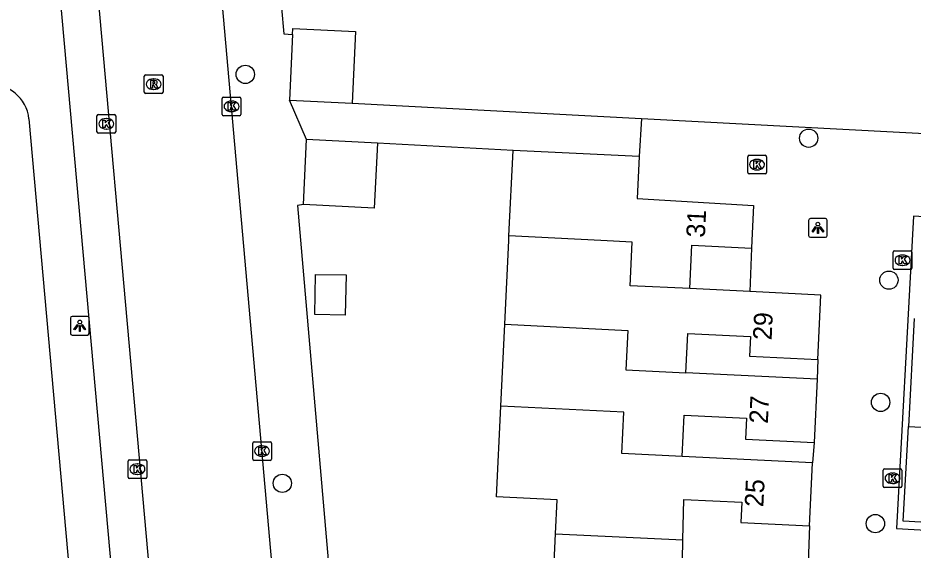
# Model space of a CAD drawing. Extents: x 162990 to 165007, y 383433 to 384336.
# Drawn here: x 164326.35 to 164374.22, y 383733.45 to 383761.91 of the extents above; entities that cross this region are included whole.
import ezdxf

# ---------------------------------------------------------------- set-up
doc = ezdxf.new("R2010")
doc.units = 0
for name, color, linetype in [('IMGEO_Boom', 7, 'Continuous'), ('IMGEO_Kolk', 7, 'Continuous'), ('IMGEO_Lichtpunt', 7, 'Continuous'), ('IMGEO_Muur', 7, 'Continuous'), ('IMGEO_Pand', 7, 'Continuous'), ('IMGEO_Pand_nummerreeks', 7, 'Continuous'), ('IMGEO_Rijbaan_lokaal_open', 7, 'Continuous'), ('IMGEO_Rioolput', 7, 'Continuous'), ('IMGEO_Voetpad_open', 7, 'Continuous')]:
    doc.layers.add(name, color=color, linetype=linetype)

msp = doc.modelspace()

# ---------------------------------------------------------------- linework, layer by layer
at = {"layer": 'IMGEO_Boom'}
for centre in [(164338.509, 383758.886), (164368.635, 383755.473), (164372.924, 383747.883), (164372.48, 383741.345), (164340.491, 383737.019), (164372.203, 383734.864)]:
    msp.add_circle(centre, 0.489, dxfattribs=at)
at = {"layer": 'IMGEO_Kolk'}
for p, q in [((164337.275, 383756.75), (164337.275, 383757.602)), ((164337.35, 383757.676), (164338.202, 383757.676)), ((164338.276, 383757.602), (164338.276, 383756.75)), ((164337.763, 383757.456), (164337.788, 383757.456)), ((164330.578, 383755.817), (164330.578, 383756.669)), ((164330.653, 383756.743), (164331.505, 383756.743)), ((164331.579, 383756.669), (164331.579, 383755.817)), ((164338.202, 383756.676), (164337.35, 383756.676)), ((164337.786, 383756.896), (164337.761, 383756.896)), ((164331.066, 383756.523), (164331.091, 383756.523)), ((164331.505, 383755.743), (164330.653, 383755.743)), ((164331.089, 383755.963), (164331.064, 383755.963)), ((164365.375, 383753.634), (164365.375, 383754.486)), ((164365.45, 383754.56), (164366.302, 383754.56)), ((164365.863, 383754.34), (164365.888, 383754.34)), ((164366.376, 383754.486), (164366.376, 383753.634)), ((164365.886, 383753.78), (164365.861, 383753.78)), ((164366.302, 383753.56), (164365.45, 383753.56)), ((164373.151, 383748.522), (164373.151, 383749.374)), ((164373.226, 383749.448), (164374.078, 383749.448)), ((164373.639, 383749.228), (164373.664, 383749.228)), ((164374.152, 383749.374), (164374.152, 383748.522)), ((164373.662, 383748.668), (164373.637, 383748.668)), ((164374.078, 383748.448), (164373.226, 383748.448)), ((164338.906, 383738.318), (164338.906, 383739.17)), ((164338.981, 383739.244), (164339.833, 383739.244)), ((164339.394, 383739.024), (164339.419, 383739.024)), ((164339.907, 383739.17), (164339.907, 383738.318)), ((164339.417, 383738.464), (164339.392, 383738.464)), ((164332.244, 383737.347), (164332.244, 383738.199)), ((164332.319, 383738.273), (164333.171, 383738.273)), ((164332.732, 383738.053), (164332.757, 383738.053)), ((164333.245, 383738.199), (164333.245, 383737.347)), ((164339.833, 383738.244), (164338.981, 383738.244)), ((164332.755, 383737.493), (164332.73, 383737.493)), ((164372.619, 383736.862), (164372.619, 383737.714)), ((164372.694, 383737.788), (164373.546, 383737.788)), ((164373.107, 383737.568), (164373.132, 383737.568)), ((164373.62, 383737.714), (164373.62, 383736.862)), ((164333.171, 383737.273), (164332.319, 383737.273)), ((164373.13, 383737.008), (164373.105, 383737.008)), ((164373.546, 383736.788), (164372.694, 383736.788))]:
    msp.add_line(p, q, dxfattribs=at)
for points in [[(164337.275, 383756.75), (164337.275, 383757.602)], [(164337.35, 383757.676), (164338.202, 383757.676)], [(164338.276, 383757.602), (164338.276, 383756.75)], [(164337.596, 383757.376), (164337.719, 383757.376), (164337.719, 383757.225), (164337.849, 383757.376), (164338.013, 383757.376), (164337.867, 383757.225), (164338.02, 383756.976), (164337.868, 383756.976), (164337.783, 383757.14), (164337.719, 383757.073), (164337.719, 383756.976), (164337.596, 383756.976), (164337.596, 383757.376)], [(164330.578, 383755.817), (164330.578, 383756.669)], [(164330.653, 383756.743), (164331.505, 383756.743)], [(164331.579, 383756.669), (164331.579, 383755.817)], [(164338.202, 383756.676), (164337.35, 383756.676)], [(164330.899, 383756.443), (164331.022, 383756.443), (164331.022, 383756.292), (164331.152, 383756.443), (164331.316, 383756.443), (164331.17, 383756.292), (164331.323, 383756.043), (164331.171, 383756.043), (164331.086, 383756.207), (164331.022, 383756.14), (164331.022, 383756.043), (164330.899, 383756.043), (164330.899, 383756.443)], [(164331.505, 383755.743), (164330.653, 383755.743)], [(164365.375, 383753.634), (164365.375, 383754.486)], [(164365.45, 383754.56), (164366.302, 383754.56)], [(164365.696, 383754.26), (164365.819, 383754.26), (164365.819, 383754.109), (164365.949, 383754.26), (164366.113, 383754.26), (164365.967, 383754.109), (164366.12, 383753.86), (164365.968, 383753.86), (164365.883, 383754.024), (164365.819, 383753.957), (164365.819, 383753.86), (164365.696, 383753.86), (164365.696, 383754.26)], [(164366.376, 383754.486), (164366.376, 383753.634)], [(164366.302, 383753.56), (164365.45, 383753.56)], [(164373.151, 383748.522), (164373.151, 383749.374)], [(164373.226, 383749.448), (164374.078, 383749.448)], [(164373.472, 383749.148), (164373.595, 383749.148), (164373.595, 383748.997), (164373.725, 383749.148), (164373.889, 383749.148), (164373.743, 383748.997), (164373.896, 383748.748), (164373.744, 383748.748), (164373.659, 383748.912), (164373.595, 383748.845), (164373.595, 383748.748), (164373.472, 383748.748), (164373.472, 383749.148)], [(164374.152, 383749.374), (164374.152, 383748.522)], [(164374.078, 383748.448), (164373.226, 383748.448)], [(164338.906, 383738.318), (164338.906, 383739.17)], [(164338.981, 383739.244), (164339.833, 383739.244)], [(164339.227, 383738.944), (164339.35, 383738.944), (164339.35, 383738.793), (164339.48, 383738.944), (164339.644, 383738.944), (164339.498, 383738.793), (164339.651, 383738.544), (164339.499, 383738.544), (164339.414, 383738.708), (164339.35, 383738.641), (164339.35, 383738.544), (164339.227, 383738.544), (164339.227, 383738.944)], [(164339.907, 383739.17), (164339.907, 383738.318)], [(164332.244, 383737.347), (164332.244, 383738.199)], [(164332.319, 383738.273), (164333.171, 383738.273)], [(164332.565, 383737.973), (164332.688, 383737.973), (164332.688, 383737.822), (164332.818, 383737.973), (164332.982, 383737.973), (164332.836, 383737.822), (164332.989, 383737.573), (164332.837, 383737.573), (164332.752, 383737.737), (164332.688, 383737.67), (164332.688, 383737.573), (164332.565, 383737.573), (164332.565, 383737.973)], [(164333.245, 383738.199), (164333.245, 383737.347)], [(164339.833, 383738.244), (164338.981, 383738.244)], [(164372.619, 383736.862), (164372.619, 383737.714)], [(164372.694, 383737.788), (164373.546, 383737.788)], [(164372.94, 383737.488), (164373.063, 383737.488), (164373.063, 383737.337), (164373.193, 383737.488), (164373.357, 383737.488), (164373.211, 383737.337), (164373.364, 383737.088), (164373.212, 383737.088), (164373.127, 383737.252), (164373.063, 383737.185), (164373.063, 383737.088), (164372.94, 383737.088), (164372.94, 383737.488)], [(164373.62, 383737.714), (164373.62, 383736.862)], [(164333.171, 383737.273), (164332.319, 383737.273)], [(164373.546, 383736.788), (164372.694, 383736.788)]]:
    msp.add_lwpolyline(points, dxfattribs=at)
for centre, start, end in [((164337.352, 383757.6), 91.552, 178.448), ((164337.352, 383757.6), 91.552, 178.448), ((164338.2, 383757.6), 1.552, 88.448), ((164338.2, 383757.6), 1.552, 88.448), ((164330.655, 383756.667), 91.552, 178.448), ((164330.655, 383756.667), 91.552, 178.448), ((164331.503, 383756.667), 1.552, 88.448), ((164331.503, 383756.667), 1.552, 88.448), ((164337.352, 383756.752), 181.552, 268.448), ((164337.352, 383756.752), 181.552, 268.448), ((164338.2, 383756.752), 271.552, 358.448), ((164338.2, 383756.752), 271.552, 358.448), ((164330.655, 383755.819), 181.552, 268.448), ((164330.655, 383755.819), 181.552, 268.448), ((164331.503, 383755.819), 271.552, 358.448), ((164331.503, 383755.819), 271.552, 358.448), ((164365.452, 383754.484), 91.552, 178.448), ((164365.452, 383754.484), 91.552, 178.448), ((164366.3, 383754.484), 1.552, 88.448), ((164366.3, 383754.484), 1.552, 88.448), ((164365.452, 383753.636), 181.552, 268.448), ((164365.452, 383753.636), 181.552, 268.448), ((164366.3, 383753.636), 271.552, 358.448), ((164366.3, 383753.636), 271.552, 358.448), ((164373.228, 383749.372), 91.552, 178.448), ((164373.228, 383749.372), 91.552, 178.448), ((164374.076, 383749.372), 1.552, 88.448), ((164374.076, 383749.372), 1.552, 88.448), ((164373.228, 383748.524), 181.552, 268.448), ((164373.228, 383748.524), 181.552, 268.448), ((164374.076, 383748.524), 271.552, 358.448), ((164374.076, 383748.524), 271.552, 358.448), ((164338.983, 383739.168), 91.552, 178.448), ((164338.983, 383739.168), 91.552, 178.448), ((164339.831, 383739.168), 1.552, 88.448), ((164339.831, 383739.168), 1.552, 88.448), ((164332.321, 383738.197), 91.552, 178.448), ((164332.321, 383738.197), 91.552, 178.448), ((164333.169, 383738.197), 1.552, 88.448), ((164333.169, 383738.197), 1.552, 88.448), ((164338.983, 383738.32), 181.552, 268.448), ((164338.983, 383738.32), 181.552, 268.448), ((164339.831, 383738.32), 271.552, 358.448), ((164339.831, 383738.32), 271.552, 358.448), ((164372.696, 383737.712), 91.552, 178.448), ((164372.696, 383737.712), 91.552, 178.448), ((164373.544, 383737.712), 1.552, 88.448), ((164373.544, 383737.712), 1.552, 88.448), ((164332.321, 383737.349), 181.552, 268.448), ((164332.321, 383737.349), 181.552, 268.448), ((164333.169, 383737.349), 271.552, 358.448), ((164333.169, 383737.349), 271.552, 358.448), ((164372.696, 383736.864), 181.552, 268.448), ((164372.696, 383736.864), 181.552, 268.448), ((164373.544, 383736.864), 271.552, 358.448), ((164373.544, 383736.864), 271.552, 358.448)]:
    msp.add_arc(centre, 0.0765, start, end, dxfattribs=at)
for centre, major_axis, ratio, start_param, end_param in [((164337.762, 383757.176), (-0.387, 0.002), 0.722429, 4.712389, 7.853982), ((164337.787, 383757.176), (-0.39, 0.002), 0.717154, 1.570796, 4.712389), ((164331.065, 383756.243), (-0.387, 0.002), 0.722429, 4.712389, 7.853982), ((164331.09, 383756.243), (-0.39, 0.002), 0.717154, 1.570796, 4.712389), ((164365.862, 383754.06), (-0.387, 0.002), 0.722429, 4.712389, 7.853982), ((164365.887, 383754.06), (-0.39, 0.002), 0.717154, 1.570796, 4.712389), ((164373.638, 383748.948), (-0.387, 0.002), 0.722429, 4.712389, 7.853982), ((164373.663, 383748.948), (-0.39, 0.002), 0.717154, 1.570796, 4.712389), ((164339.393, 383738.744), (-0.387, 0.002), 0.722429, 4.712389, 7.853982), ((164339.418, 383738.744), (-0.39, 0.002), 0.717154, 1.570796, 4.712389), ((164332.731, 383737.773), (-0.387, 0.002), 0.722429, 4.712389, 7.853982), ((164332.756, 383737.773), (-0.39, 0.002), 0.717154, 1.570796, 4.712389), ((164373.106, 383737.288), (-0.387, 0.002), 0.722429, 4.712389, 7.853982), ((164373.131, 383737.288), (-0.39, 0.002), 0.717154, 1.570796, 4.712389)]:
    msp.add_ellipse(centre, major_axis=major_axis, ratio=ratio, start_param=start_param, end_param=end_param, dxfattribs=at)
at = {"layer": 'IMGEO_Lichtpunt'}
for p, q in [((164368.631, 383751.081), (164368.631, 383750.274)), ((164368.631, 383751.081), (164368.631, 383750.274)), ((164369.533, 383751.176), (164368.725, 383751.176)), ((164369.533, 383751.176), (164368.725, 383751.176)), ((164369.627, 383750.274), (164369.627, 383751.081)), ((164369.627, 383750.274), (164369.627, 383751.081)), ((164368.725, 383750.18), (164369.533, 383750.18)), ((164368.725, 383750.18), (164369.533, 383750.18)), ((164329.162, 383745.846), (164329.162, 383745.039)), ((164329.162, 383745.846), (164329.162, 383745.039)), ((164330.064, 383745.941), (164329.256, 383745.941)), ((164330.064, 383745.941), (164329.256, 383745.941)), ((164330.158, 383745.039), (164330.158, 383745.846)), ((164330.158, 383745.039), (164330.158, 383745.846)), ((164329.256, 383744.945), (164330.064, 383744.945)), ((164329.256, 383744.945), (164330.064, 383744.945))]:
    msp.add_line(p, q, dxfattribs=at)
for points in [[(164369.005, 383750.745), (164369.044, 383750.717), (164368.856, 383750.455), (164368.818, 383750.482), (164369.005, 383750.745)], [(164369.107, 383750.697), (164369.154, 383750.697), (164369.154, 383750.375), (164369.107, 383750.375), (164369.107, 383750.697)], [(164369.217, 383750.717), (164369.255, 383750.744), (164369.442, 383750.482), (164369.403, 383750.454), (164369.217, 383750.717)], [(164329.536, 383745.51), (164329.575, 383745.482), (164329.387, 383745.22), (164329.349, 383745.247), (164329.536, 383745.51)], [(164329.638, 383745.462), (164329.685, 383745.462), (164329.685, 383745.14), (164329.638, 383745.14), (164329.638, 383745.462)], [(164329.748, 383745.482), (164329.786, 383745.509), (164329.973, 383745.247), (164329.934, 383745.219), (164329.748, 383745.482)]]:
    msp.add_lwpolyline(points, dxfattribs=at)
for centre in [(164369.13, 383750.879), (164329.661, 383745.644)]:
    msp.add_circle(centre, 0.0994, dxfattribs=at)
for centre, start, end in [((164368.725, 383751.081), 90, 180), ((164368.725, 383751.081), 90, 180), ((164369.533, 383751.081), 0, 90), ((164369.533, 383751.081), 0, 90), ((164368.725, 383750.274), 180, 270), ((164368.725, 383750.274), 180, 270), ((164369.533, 383750.274), 270, 0), ((164369.533, 383750.274), 270, 360), ((164329.256, 383745.846), 90, 180), ((164329.256, 383745.846), 90, 180), ((164330.064, 383745.846), 0, 90), ((164330.064, 383745.846), 0, 90), ((164329.256, 383745.039), 180, 270), ((164329.256, 383745.039), 180, 270), ((164330.064, 383745.039), 270, 0), ((164330.064, 383745.039), 270, 360)]:
    msp.add_arc(centre, 0.0946, start, end, dxfattribs=at)
at = {"layer": 'IMGEO_Muur'}
for points in [[(164375.943, 383751.205), (164374.233, 383751.301), (164374.163, 383750), (164373.331, 383734.608), (164380.268, 383734.219), (164380.258, 383734.614)], [(164374.284, 383745.828), (164373.97, 383740.056)], [(164380.258, 383734.614), (164373.696, 383734.999), (164373.97, 383740.056)]]:
    msp.add_lwpolyline(points, dxfattribs=at)
at = {"layer": 'IMGEO_Pand'}
for points in [[(164341.041, 383761.02), (164340.874, 383757.516)], [(164341.041, 383761.02), (164341.057, 383761.347), (164344.41, 383761.187), (164344.227, 383757.356)], [(164340.874, 383757.516), (164344.227, 383757.356)], [(164341.617, 383751.922), (164341.783, 383755.397)], [(164345.575, 383755.216), (164345.409, 383751.741), (164341.617, 383751.922)], [(164345.575, 383755.216), (164341.783, 383755.397)], [(164352.607, 383750.247), (164352.827, 383754.815)], [(164359.563, 383754.492), (164352.827, 383754.815)], [(164359.563, 383754.492), (164359.456, 383752.25), (164365.688, 383751.882), (164365.601, 383750), (164365.582, 383749.597)], [(164352.379, 383745.523), (164352.595, 383750), (164352.607, 383750.247)], [(164362.281, 383747.429), (164359.083, 383747.587), (164359.195, 383749.916), (164357.523, 383750), (164352.607, 383750.247)], [(164362.281, 383747.429), (164362.394, 383749.756), (164365.582, 383749.597)], [(164342.22, 383746.04), (164342.27, 383748.183), (164343.9, 383748.167), (164343.85, 383746.002), (164342.22, 383746.04)], [(164365.481, 383747.273), (164362.281, 383747.429)], [(164369.124, 383743.634), (164369.292, 383747.087), (164365.481, 383747.273)], [(164352.169, 383741.15), (164352.379, 383745.523)], [(164352.379, 383745.523), (164358.968, 383745.198), (164358.866, 383743.081), (164362.075, 383742.926)], [(164362.075, 383742.926), (164362.178, 383745.038), (164365.528, 383744.875), (164365.476, 383743.811), (164369.124, 383743.634)], [(164369.089, 383742.585), (164362.075, 383742.926)], [(164369.089, 383742.585), (164368.925, 383739.205)], [(164355.099, 383734.315), (164355.188, 383736.136), (164351.935, 383736.295), (164352.169, 383741.15)], [(164361.873, 383738.458), (164358.652, 383738.617), (164358.758, 383740.824), (164352.169, 383741.15)], [(164361.873, 383738.458), (164361.98, 383740.664), (164365.318, 383740.501), (164365.264, 383739.384), (164368.925, 383739.205)], [(164368.846, 383738.118), (164361.873, 383738.458)], [(164368.683, 383734.752), (164368.846, 383738.118)], [(164361.913, 383733.988), (164361.964, 383736.155), (164365.06, 383736.004), (164365.008, 383734.931), (164368.683, 383734.752)], [(164354.875, 383729.708), (164355.099, 383734.315)], [(164355.099, 383734.315), (164361.913, 383733.988)], [(164368.165, 383731.288), (164364.925, 383731.446), (164364.936, 383731.671), (164361.862, 383731.821), (164361.913, 383733.988)]]:
    msp.add_lwpolyline(points, dxfattribs=at)
at = {"layer": 'IMGEO_Rijbaan_lokaal_open'}
for points in [[(164328.714, 383784.472), (164334.296, 383721.992)], [(164340.843, 383722.51), (164335.426, 383783.74)], [(164373.97, 383740.056), (164388.449, 383739.285), (164388.158, 383734.193)]]:
    msp.add_lwpolyline(points, dxfattribs=at)
at = {"layer": 'IMGEO_Rioolput'}
for p, q in [((164333.109, 383757.937), (164333.109, 383758.789)), ((164333.184, 383758.863), (164334.036, 383758.863)), ((164333.597, 383758.643), (164333.622, 383758.643)), ((164334.11, 383758.789), (164334.11, 383757.937)), ((164333.62, 383758.083), (164333.595, 383758.083)), ((164334.036, 383757.863), (164333.184, 383757.863))]:
    msp.add_line(p, q, dxfattribs=at)
for points in [[(164333.109, 383757.937), (164333.109, 383758.789)], [(164333.184, 383758.863), (164334.036, 383758.863)], [(164333.698, 383758.561), (164333.446, 383758.563), (164333.446, 383758.163)], [(164334.11, 383758.789), (164334.11, 383757.937)], [(164333.446, 383758.163), (164333.57, 383758.163), (164333.57, 383758.325), (164333.581, 383758.325)], [(164333.624, 383758.482), (164333.57, 383758.482), (164333.57, 383758.401)], [(164333.57, 383758.401), (164333.622, 383758.401)], [(164333.628, 383758.296), (164333.699, 383758.163), (164333.839, 383758.163), (164333.774, 383758.289)], [(164334.036, 383757.863), (164333.184, 383757.863)]]:
    msp.add_lwpolyline(points, dxfattribs=at)
for centre, radius, start, end in [((164333.186, 383758.787), 0.0765, 91.552, 178.448), ((164333.186, 383758.787), 0.0765, 91.552, 178.448), ((164333.697, 383758.451), 0.109, 350.3612, 89.416), ((164334.034, 383758.787), 0.0765, 1.552, 88.448), ((164334.034, 383758.787), 0.0765, 1.552, 88.448), ((164333.58, 383758.272), 0.0533, 26.0293, 88.6989), ((164333.606, 383758.59), 0.19, 274.7715, 282.9687), ((164333.63, 383758.386), 0.0964, 77.0061, 93.1865), ((164333.644, 383758.443), 0.0378, 276.6634, 79.6772), ((164333.695, 383758.451), 0.112, 277.5842, 350.9817), ((164333.679, 383758.236), 0.108, 29.5134, 73.7905), ((164333.186, 383757.939), 0.0765, 181.552, 268.448), ((164333.186, 383757.939), 0.0765, 181.552, 268.448), ((164334.034, 383757.939), 0.0765, 271.552, 358.448), ((164334.034, 383757.939), 0.0765, 271.552, 358.448)]:
    msp.add_arc(centre, radius, start, end, dxfattribs=at)
for centre, major_axis, ratio, start_param, end_param in [((164333.596, 383758.363), (-0.387, 0.002), 0.722429, 4.712389, 7.853982), ((164333.621, 383758.363), (-0.39, 0.002), 0.717154, 1.570796, 4.712389)]:
    msp.add_ellipse(centre, major_axis=major_axis, ratio=ratio, start_param=start_param, end_param=end_param, dxfattribs=at)
at = {"layer": 'IMGEO_Voetpad_open'}
for points in [[(164332.18, 383723.332), (164326.822, 383783.027)], [(164338.954, 383779.15), (164340.574, 383761.047), (164341.041, 383761.02)], [(164341.783, 383755.397), (164340.874, 383757.516)], [(164344.227, 383757.356), (164359.698, 383756.531)], [(164326.942, 383756.509), (164329.206, 383731.171)], [(164359.698, 383756.531), (164359.563, 383754.492)], [(164359.698, 383756.531), (164376.176, 383755.653)], [(164352.827, 383754.815), (164345.575, 383755.216)], [(164341.617, 383751.922), (164341.297, 383751.871), (164343.628, 383724.895)], [(164365.582, 383749.597), (164365.481, 383747.273)], [(164369.124, 383743.634), (164369.089, 383742.585)], [(164368.925, 383739.205), (164368.846, 383738.118)], [(164368.683, 383734.752), (164368.556, 383731.263)]]:
    msp.add_lwpolyline(points, dxfattribs=at)
msp.add_arc((164324.915, 383756.305), 2.037, 5.7447, 95.2324, dxfattribs=at)

# ---------------------------------------------------------------- texts
at = {"layer": 'IMGEO_Pand_nummerreeks'}
for s, rotation, p in [('31', 87.344, (164363.085, 383750.144)), ('29', 87.2146, (164366.651, 383744.657)), ('27', 87.2221, (164366.45, 383740.192)), ('25', 87.2276, (164366.208, 383735.731))]:
    msp.add_text(s, height=1, rotation=rotation, dxfattribs=at).set_placement(p)

doc.saveas('drawing.dxf')
